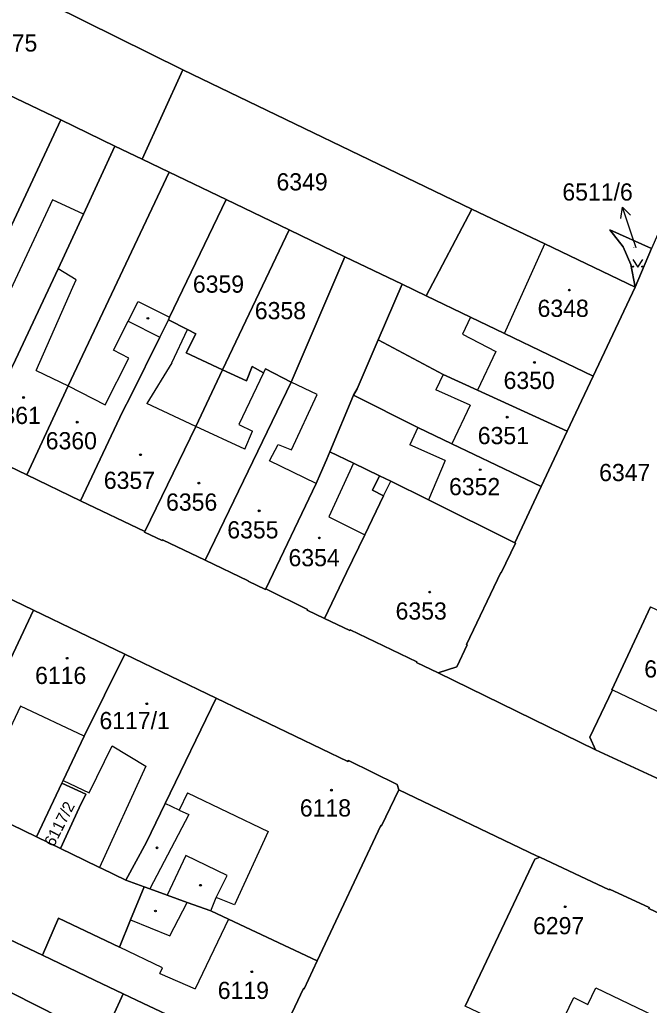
# Model space of a CAD drawing. Extents: x -596233 to -595156, y -1161235 to -1159375.
# Drawn here: x -595728.4 to -595666.2, y -1159831.1 to -1159733.8 of the extents above; entities that cross this region are included whole.
import ezdxf

# ---------------------------------------------------------------- set-up
doc = ezdxf.new("R2010")
doc.units = 0
for name, color, linetype in [('KN_CAR_KR', 7, 'Continuous'), ('KN_KULTURY', 7, 'Continuous'), ('KN_PARC_CIS_POM', 7, 'Continuous'), ('KN_PARC_CIS_POZ', 7, 'Continuous'), ('KN_PARC_CIS_STAV', 7, 'Continuous'), ('KN_PARC_PLOCHA', 7, 'Continuous'), ('PARC_C_SIPKA', 7, 'Continuous'), ('parcely_l', 7, 'Continuous')]:
    doc.layers.add(name, color=color, linetype=linetype)

msp = doc.modelspace()

# ---------------------------------------------------------------- linework, layer by layer
at = {"layer": 'KN_CAR_KR'}
for points in [[(-595725.15, -1159751.57), (-595730.74, -1159763.42)], [(-595722.11, -1159752.98), (-595725.15, -1159751.57)], [(-595680.5, -1159764.79), (-595676.51, -1159755.93)], [(-595722.82, -1159759.47), (-595724.61, -1159758.4)], [(-595723.14, -1159760.2), (-595722.82, -1159759.47)], [(-595726.77, -1159768.44), (-595723.14, -1159760.2)], [(-595717.67, -1159763.55), (-595716.7, -1159761.62)], [(-595716.7, -1159761.62), (-595713.6, -1159763.18)], [(-595719.13, -1159766.44), (-595717.67, -1159763.55)], [(-595717.67, -1159763.55), (-595714.56, -1159765.13)], [(-595683.86, -1159763.17), (-595684.65, -1159764.84)], [(-595713.35, -1159767.68), (-595711.82, -1159764.4)], [(-595684.65, -1159764.84), (-595681.35, -1159766.56)], [(-595717.6, -1159767.23), (-595719.13, -1159766.44)], [(-595681.35, -1159766.56), (-595683.17, -1159770.37)], [(-595719.96, -1159771.83), (-595717.6, -1159767.23)], [(-595726.77, -1159768.44), (-595723.61, -1159769.95)], [(-595713.35, -1159767.68), (-595715.83, -1159771.69)], [(-595704.31, -1159768.68), (-595706.76, -1159773.76)], [(-595686.55, -1159768.82), (-595687.29, -1159770.34)], [(-595723.61, -1159769.95), (-595719.96, -1159771.83)], [(-595699.02, -1159770.81), (-595701.58, -1159769.59)], [(-595683.88, -1159771.87), (-595687.29, -1159770.34)], [(-595701.55, -1159776.26), (-595699.02, -1159770.81)], [(-595711.01, -1159773.95), (-595715.83, -1159771.69)], [(-595683.88, -1159771.87), (-595685.69, -1159775.68)], [(-595706.16, -1159776.22), (-595711.01, -1159773.95)], [(-595706.76, -1159773.76), (-595705.39, -1159774.44)], [(-595689.05, -1159774.08), (-595689.86, -1159775.79)], [(-595706.16, -1159776.22), (-595705.39, -1159774.44)], [(-595703.7, -1159777.36), (-595702.86, -1159775.74)], [(-595702.86, -1159775.74), (-595701.55, -1159776.26)], [(-595686.37, -1159777.31), (-595689.86, -1159775.79)], [(-595699.1, -1159779.6), (-595703.7, -1159777.36)], [(-595695.43, -1159777.58), (-595697.86, -1159782.89)], [(-595686.37, -1159777.31), (-595687.99, -1159781.21)], [(-595692.44, -1159780.8), (-595691.74, -1159779.37)], [(-595697.86, -1159782.89), (-595694.29, -1159784.66)], [(-595669.83, -1159799.98), (-595661.27, -1159804.07)], [(-595728.31, -1159801.58), (-595733, -1159811.46)], [(-595722.03, -1159804.56), (-595728.31, -1159801.58)], [(-595721.53, -1159810.14), (-595719.27, -1159805.51)], [(-595719.27, -1159805.51), (-595715.93, -1159807.52)], [(-595715.93, -1159807.52), (-595720.53, -1159817.51)], [(-595724.1, -1159808.93), (-595721.53, -1159810.14)], [(-595711.82, -1159810.14), (-595712.64, -1159811.85)], [(-595711.82, -1159810.14), (-595703.86, -1159813.98)], [(-595712.64, -1159811.85), (-595714.02, -1159811.19)], [(-595711.69, -1159812.3), (-595715.55, -1159819.64)], [(-595712.64, -1159811.85), (-595711.69, -1159812.3)], [(-595703.86, -1159813.98), (-595707.16, -1159821.2)], [(-595711.98, -1159816.33), (-595713.82, -1159820.26)], [(-595707.9, -1159818.32), (-595711.98, -1159816.33)], [(-595709, -1159820.48), (-595707.9, -1159818.32)], [(-595713.55, -1159824.27), (-595711.85, -1159820.97)], [(-595709.52, -1159821.8), (-595709, -1159820.48)], [(-595707.16, -1159821.2), (-595709, -1159820.48)], [(-595717.44, -1159822.68), (-595713.55, -1159824.27)], [(-595707.78, -1159822.62), (-595711.07, -1159829.52)], [(-595714.29, -1159827.44), (-595718.55, -1159825.4)], [(-595714.54, -1159827.99), (-595714.29, -1159827.44)], [(-595714.54, -1159827.99), (-595711.07, -1159829.52)], [(-595672.26, -1159831.06), (-595671.47, -1159829.41)], [(-595671.47, -1159829.41), (-595663.37, -1159833.31)], [(-595675.99, -1159835.22), (-595673.66, -1159830.38)], [(-595673.66, -1159830.38), (-595672.26, -1159831.06)]]:
    msp.add_lwpolyline(points, dxfattribs=at)
at = {"layer": 'KN_KULTURY'}
msp.add_lwpolyline([(-595667.8318, -1159757.4716), (-595667.3318, -1159758.2216), (-595666.8318, -1159757.4716)], dxfattribs=at)
for centre, radius in [((-595667.782, -1159758.1714), 0.05), ((-595666.8826, -1159758.1714), 0.05), ((-595674.09, -1159760.49), 0.09), ((-595674.09, -1159760.49), 0.0398), ((-595715.73, -1159763.28), 0.09), ((-595715.73, -1159763.28), 0.0398), ((-595677.54, -1159767.63), 0.09), ((-595677.54, -1159767.63), 0.0398), ((-595728.01, -1159771.1), 0.09), ((-595728.01, -1159771.1), 0.0398), ((-595680.22, -1159773.05), 0.09), ((-595680.22, -1159773.05), 0.0398), ((-595722.71, -1159773.54), 0.09), ((-595722.71, -1159773.54), 0.0398), ((-595716.47, -1159776.75), 0.09), ((-595716.47, -1159776.75), 0.0398), ((-595682.89, -1159778.23), 0.09), ((-595682.89, -1159778.23), 0.0398), ((-595710.69, -1159779.55), 0.09), ((-595710.69, -1159779.55), 0.0398), ((-595704.74, -1159782.29), 0.09), ((-595704.74, -1159782.29), 0.0398), ((-595698.79, -1159784.97), 0.09), ((-595698.79, -1159784.97), 0.0398), ((-595687.89, -1159790.32), 0.09), ((-595687.89, -1159790.32), 0.0398), ((-595723.72, -1159796.86), 0.09), ((-595723.72, -1159796.86), 0.0398), ((-595715.85, -1159801.35), 0.09), ((-595715.85, -1159801.35), 0.0398), ((-595697.6, -1159809.89), 0.09), ((-595697.6, -1159809.89), 0.0398), ((-595714.83, -1159815.58), 0.09), ((-595714.83, -1159815.58), 0.0398), ((-595710.53, -1159819.28), 0.09), ((-595710.53, -1159819.28), 0.0398), ((-595714.99, -1159821.82), 0.09), ((-595714.99, -1159821.82), 0.0398), ((-595674.49, -1159821.4), 0.09), ((-595674.49, -1159821.4), 0.0398), ((-595705.47, -1159827.82), 0.09), ((-595705.47, -1159827.82), 0.0398)]:
    msp.add_circle(centre, radius, dxfattribs=at)
at = {"layer": 'KN_PARC_PLOCHA'}
for points in [[(-595617.99, -1159710.52), (-595593.56, -1159735.89), (-595594.35, -1159739.37), (-595610.29, -1159746.38), (-595623.67, -1159743.63), (-595626.99, -1159743.09), (-595650.34, -1159738.27), (-595651.63, -1159737.77), (-595658.95, -1159752.59), (-595663.84, -1159751.56), (-595665.97, -1159756.37), (-595670.08, -1159754.53), (-595668.77, -1159756.21), (-595668.02, -1159757.96), (-595667.59, -1159760.19), (-595676.51, -1159755.93), (-595683.73, -1159752.49), (-595712.27, -1159738.75), (-595725.27, -1159732.31)], [(-595666.06, -1159791.78), (-595669.89, -1159799.96), (-595669.83, -1159799.98), (-595672.05, -1159804.64), (-595671.49, -1159805.89), (-595687.04, -1159798.31), (-595685.2, -1159797.7), (-595684.19, -1159795.54), (-595684.25, -1159795.51), (-595680.87, -1159788.38), (-595680.81, -1159788.41), (-595679.41, -1159785.48), (-595679.49, -1159785.45), (-595676.86, -1159779.88), (-595674.3, -1159774.44), (-595671.74, -1159769.01), (-595667.59, -1159760.19), (-595665.97, -1159756.37)], [(-595733.06, -1159776.17), (-595727.69, -1159778.75), (-595722.38, -1159781.31), (-595716.04, -1159784.35), (-595716.06, -1159784.4), (-595714.31, -1159785.21), (-595714.29, -1159785.16), (-595710.08, -1159787.17), (-595705.82, -1159789.2), (-595705.84, -1159789.25), (-595704.11, -1159790.08), (-595704.08, -1159790.01), (-595699.95, -1159792.03), (-595699.98, -1159792.1), (-595698.27, -1159792.92), (-595695.78, -1159794.12), (-595695.75, -1159794.06), (-595689.16, -1159797.21), (-595689.19, -1159797.28), (-595687.04, -1159798.31), (-595671.49, -1159805.89), (-595659.94, -1159811.24)], [(-595659.26, -1159824.86), (-595666.25, -1159821.57), (-595666.21, -1159821.48), (-595670.11, -1159819.65), (-595670.15, -1159819.74), (-595677.02, -1159816.51), (-595677.33, -1159816.36), (-595690.93, -1159809.84), (-595691.1, -1159809.34), (-595695.92, -1159806.96), (-595695.97, -1159807.07), (-595708.98, -1159800.8), (-595718.02, -1159796.45), (-595727.03, -1159792.11), (-595736.82, -1159787.39)], [(-595703.77, -1159836.72), (-595700.36, -1159829.47), (-595700.28, -1159829.5), (-595699, -1159826.76), (-595692.72, -1159813.37), (-595692.64, -1159813.41), (-595690.93, -1159809.84), (-595677.33, -1159816.36), (-595677.02, -1159816.51), (-595677.49, -1159816.69), (-595684.38, -1159831.21)]]:
    msp.add_lwpolyline(points, dxfattribs=at)
for points in [[(-595725.27, -1159732.31), (-595712.27, -1159738.75), (-595716.3, -1159747.56), (-595719, -1159746.26), (-595724.35, -1159743.69), (-595729.5, -1159741.22), (-595735.02, -1159738.57), (-595741.87, -1159735.27), (-595744.59, -1159733.97), (-595745.22, -1159733.67), (-595743.4, -1159730.29), (-595740.81, -1159724.87)], [(-595683.73, -1159752.49), (-595688.24, -1159761.06), (-595690.61, -1159759.92), (-595696.26, -1159757.2), (-595701.77, -1159754.54), (-595708, -1159751.55), (-595713.63, -1159748.84), (-595716.3, -1159747.56), (-595712.27, -1159738.75)], [(-595724.35, -1159743.69), (-595731.99, -1159759.96), (-595735.56, -1159758.21), (-595735.41, -1159757.9), (-595737.13, -1159757.1), (-595735.98, -1159754.75), (-595729.5, -1159741.22)], [(-595719, -1159746.26), (-595722.11, -1159752.98), (-595724.61, -1159758.4), (-595728.81, -1159767.38), (-595733.06, -1159776.17), (-595738.42, -1159773.6), (-595733.62, -1159763.44), (-595731.99, -1159759.96), (-595724.35, -1159743.69)], [(-595716.3, -1159747.56), (-595713.63, -1159748.84), (-595723.61, -1159769.95), (-595727.69, -1159778.75), (-595733.06, -1159776.17), (-595728.81, -1159767.38), (-595724.61, -1159758.4), (-595722.11, -1159752.98), (-595719, -1159746.26)], [(-595708, -1159751.55), (-595713.6, -1159763.18), (-595713.71, -1159763.42), (-595714.56, -1159765.13), (-595717.42, -1159770.94), (-595718.25, -1159772.51), (-595722.38, -1159781.31), (-595727.69, -1159778.75), (-595723.61, -1159769.95), (-595713.63, -1159748.84)], [(-595701.77, -1159754.54), (-595708.35, -1159768.37), (-595711.94, -1159766.7), (-595711.01, -1159764.82), (-595711.82, -1159764.4), (-595713.71, -1159763.42), (-595713.6, -1159763.18), (-595708, -1159751.55)], [(-595667.59, -1159760.19), (-595671.74, -1159769.01), (-595680.5, -1159764.79), (-595683.86, -1159763.17), (-595688.24, -1159761.06), (-595683.73, -1159752.49), (-595676.51, -1159755.93)], [(-595696.26, -1159757.2), (-595701.58, -1159769.59), (-595704.11, -1159768.27), (-595704.31, -1159768.68), (-595705.43, -1159768.04), (-595705.98, -1159769.46), (-595708.35, -1159768.37), (-595701.77, -1159754.54)], [(-595665.97, -1159756.37), (-595667.59, -1159760.19), (-595668.02, -1159757.96), (-595668.77, -1159756.21), (-595670.08, -1159754.53)], [(-595690.61, -1159759.92), (-595692.98, -1159765.42), (-595695.07, -1159770.25), (-595695.41, -1159770.88), (-595697.74, -1159776.46), (-595698.09, -1159777.26), (-595698.67, -1159778.61), (-595699.1, -1159779.6), (-595704.08, -1159790.01), (-595704.11, -1159790.08), (-595705.84, -1159789.25), (-595705.82, -1159789.2), (-595710.08, -1159787.17), (-595701.58, -1159769.59), (-595696.26, -1159757.2)], [(-595688.24, -1159761.06), (-595683.86, -1159763.17), (-595680.5, -1159764.79), (-595671.74, -1159769.01), (-595674.3, -1159774.44), (-595683.17, -1159770.37), (-595686.55, -1159768.82), (-595692.98, -1159765.42), (-595690.61, -1159759.92)], [(-595708.35, -1159768.37), (-595711.01, -1159773.95), (-595716.04, -1159784.35), (-595722.38, -1159781.31), (-595718.25, -1159772.51), (-595717.42, -1159770.94), (-595714.56, -1159765.13), (-595713.71, -1159763.42), (-595711.82, -1159764.4), (-595711.01, -1159764.82), (-595711.94, -1159766.7)], [(-595674.3, -1159774.44), (-595676.86, -1159779.88), (-595685.69, -1159775.68), (-595689.05, -1159774.08), (-595695.41, -1159770.88), (-595695.07, -1159770.25), (-595692.98, -1159765.42), (-595686.55, -1159768.82), (-595683.17, -1159770.37)], [(-595701.58, -1159769.59), (-595710.08, -1159787.17), (-595714.29, -1159785.16), (-595714.31, -1159785.21), (-595716.06, -1159784.4), (-595716.04, -1159784.35), (-595711.01, -1159773.95), (-595708.35, -1159768.37), (-595705.98, -1159769.46), (-595705.43, -1159768.04), (-595704.31, -1159768.68), (-595704.11, -1159768.27)], [(-595676.86, -1159779.88), (-595679.49, -1159785.45), (-595687.99, -1159781.21), (-595691.74, -1159779.37), (-595692.85, -1159778.83), (-595695.43, -1159777.58), (-595697.74, -1159776.46), (-595695.41, -1159770.88), (-595689.05, -1159774.08), (-595685.69, -1159775.68)], [(-595692.85, -1159778.83), (-595693.55, -1159780.27), (-595692.44, -1159780.8), (-595694.29, -1159784.66), (-595696.11, -1159788.38), (-595698.27, -1159792.92), (-595699.98, -1159792.1), (-595699.95, -1159792.03), (-595704.08, -1159790.01), (-595699.1, -1159779.6), (-595698.67, -1159778.61), (-595698.09, -1159777.26), (-595697.74, -1159776.46), (-595695.43, -1159777.58)], [(-595679.49, -1159785.45), (-595679.41, -1159785.48), (-595680.81, -1159788.41), (-595680.87, -1159788.38), (-595684.25, -1159795.51), (-595684.19, -1159795.54), (-595685.2, -1159797.7), (-595687.04, -1159798.31), (-595689.19, -1159797.28), (-595689.16, -1159797.21), (-595695.75, -1159794.06), (-595695.78, -1159794.12), (-595698.27, -1159792.92), (-595696.11, -1159788.38), (-595694.29, -1159784.66), (-595692.44, -1159780.8), (-595693.55, -1159780.27), (-595692.85, -1159778.83), (-595691.74, -1159779.37), (-595687.99, -1159781.21)], [(-595727.03, -1159792.11), (-595733.33, -1159805.43), (-595735.65, -1159810.17), (-595738.87, -1159808.67), (-595742.1, -1159810.13), (-595746.8, -1159820.01), (-595749.06, -1159818.94), (-595751.58, -1159823.92), (-595752.92, -1159823.26), (-595753.77, -1159822.84), (-595752.05, -1159819.42), (-595751.33, -1159817.88), (-595746.67, -1159807.98), (-595742.46, -1159799.01), (-595741.42, -1159796.8), (-595741.15, -1159796.24), (-595736.82, -1159787.39)], [(-595653.5, -1159797.71), (-595655.17, -1159801.15), (-595656.05, -1159803.01), (-595658.02, -1159807.17), (-595659.94, -1159811.24), (-595671.49, -1159805.89), (-595672.05, -1159804.64), (-595669.83, -1159799.98), (-595669.89, -1159799.96), (-595666.06, -1159791.78), (-595657.34, -1159795.86), (-595657.18, -1159795.94), (-595653.89, -1159797.53)], [(-595718.02, -1159796.45), (-595722.03, -1159804.56), (-595724.1, -1159808.93), (-595724.22, -1159809.18), (-595726.74, -1159814.51), (-595733, -1159811.46), (-595735.65, -1159810.17), (-595733.33, -1159805.43), (-595727.03, -1159792.11)], [(-595708.98, -1159800.8), (-595714.02, -1159811.19), (-595715.87, -1159815.02), (-595717.91, -1159818.79), (-595720.29, -1159817.63), (-595720.53, -1159817.51), (-595722.06, -1159816.78), (-595724.38, -1159815.65), (-595722.52, -1159811.64), (-595721.86, -1159810.28), (-595724.22, -1159809.18), (-595724.1, -1159808.93), (-595722.03, -1159804.56), (-595718.02, -1159796.45)], [(-595690.93, -1159809.84), (-595692.64, -1159813.41), (-595692.72, -1159813.37), (-595699, -1159826.76), (-595707.78, -1159822.62), (-595709.52, -1159821.8), (-595711.85, -1159820.97), (-595713.82, -1159820.26), (-595715.55, -1159819.64), (-595716.11, -1159819.44), (-595717.91, -1159818.79), (-595715.87, -1159815.02), (-595714.02, -1159811.19), (-595708.98, -1159800.8), (-595695.97, -1159807.07), (-595695.92, -1159806.96), (-595691.1, -1159809.34)], [(-595724.38, -1159815.65), (-595726.74, -1159814.51), (-595724.22, -1159809.18), (-595721.86, -1159810.28), (-595722.52, -1159811.64)], [(-595726.74, -1159814.51), (-595724.38, -1159815.65), (-595722.06, -1159816.78), (-595720.53, -1159817.51), (-595720.29, -1159817.63), (-595717.91, -1159818.79), (-595716.11, -1159819.44), (-595717.44, -1159822.68), (-595718.55, -1159825.4), (-595724.58, -1159822.52), (-595726.15, -1159826.2), (-595730.75, -1159824.01), (-595734.91, -1159822.25), (-595740.07, -1159819.75), (-595735.65, -1159810.17), (-595733, -1159811.46)], [(-595659.26, -1159824.86), (-595663.37, -1159833.31), (-595666.54, -1159840.09), (-595667.71, -1159839.44), (-595671.16, -1159837.53), (-595674.25, -1159836.05), (-595675.99, -1159835.22), (-595684.38, -1159831.21), (-595677.49, -1159816.69), (-595677.02, -1159816.51), (-595670.15, -1159819.74), (-595670.11, -1159819.65), (-595666.21, -1159821.48), (-595666.25, -1159821.57)], [(-595726.15, -1159826.2), (-595721.01, -1159828.65), (-595718.17, -1159830.01), (-595719.21, -1159832.23), (-595718.4, -1159832.61), (-595719.46, -1159834.85), (-595734.05, -1159827.47), (-595734.83, -1159829.13), (-595736.46, -1159832.6), (-595744.28, -1159828.86), (-595740.07, -1159819.75), (-595734.91, -1159822.25), (-595730.75, -1159824.01)], [(-595699, -1159826.76), (-595700.28, -1159829.5), (-595700.36, -1159829.47), (-595703.77, -1159836.72), (-595712.73, -1159832.56), (-595716.24, -1159830.93), (-595718.17, -1159830.01), (-595721.01, -1159828.65), (-595726.15, -1159826.2), (-595724.58, -1159822.52), (-595718.55, -1159825.4), (-595717.44, -1159822.68), (-595716.11, -1159819.44), (-595715.55, -1159819.64), (-595713.82, -1159820.26), (-595711.85, -1159820.97), (-595709.52, -1159821.8), (-595707.78, -1159822.62)], [(-595718.17, -1159830.01), (-595716.24, -1159830.93), (-595712.73, -1159832.56), (-595703.77, -1159836.72), (-595708.01, -1159845.71), (-595723.28, -1159838.77), (-595727.38, -1159836.9), (-595731.17, -1159835.14), (-595733.57, -1159834.04), (-595736.46, -1159832.6), (-595734.83, -1159829.13), (-595734.05, -1159827.47), (-595719.46, -1159834.85), (-595718.4, -1159832.61), (-595719.21, -1159832.23)]]:
    msp.add_lwpolyline(points, close=True, dxfattribs=at)
at = {"layer": 'PARC_C_SIPKA'}
for points in [[(-595668.9855, -1159753.4099), (-595668.8266, -1159752.3032), (-595668.0366, -1159753.0944)], [(-595667.49, -1159756.33), (-595667.88, -1159755.15), (-595668.8266, -1159752.3032)]]:
    msp.add_lwpolyline(points, dxfattribs=at)
at = {"layer": 'parcely_l'}
for points in [[(-595725.27, -1159732.31), (-595712.27, -1159738.75)], [(-595716.3, -1159747.56), (-595712.27, -1159738.75)], [(-595712.27, -1159738.75), (-595683.73, -1159752.49)], [(-595729.5, -1159741.22), (-595724.35, -1159743.69)], [(-595724.35, -1159743.69), (-595731.99, -1159759.96)], [(-595719, -1159746.26), (-595724.35, -1159743.69)], [(-595733.06, -1159776.17), (-595728.81, -1159767.38), (-595724.61, -1159758.4), (-595722.11, -1159752.98), (-595719, -1159746.26)], [(-595719, -1159746.26), (-595716.3, -1159747.56)], [(-595713.63, -1159748.84), (-595716.3, -1159747.56)], [(-595713.63, -1159748.84), (-595723.61, -1159769.95), (-595727.69, -1159778.75)], [(-595708, -1159751.55), (-595713.63, -1159748.84)], [(-595708, -1159751.55), (-595713.6, -1159763.18), (-595713.71, -1159763.42)], [(-595701.77, -1159754.54), (-595708, -1159751.55)], [(-595683.73, -1159752.49), (-595688.24, -1159761.06)], [(-595683.73, -1159752.49), (-595676.51, -1159755.93), (-595667.59, -1159760.19)], [(-595701.77, -1159754.54), (-595708.35, -1159768.37)], [(-595696.26, -1159757.2), (-595701.77, -1159754.54)], [(-595667.59, -1159760.19), (-595668.02, -1159757.96), (-595668.77, -1159756.21), (-595670.08, -1159754.53), (-595665.97, -1159756.37)], [(-595665.97, -1159756.37), (-595667.59, -1159760.19)], [(-595701.58, -1159769.59), (-595696.26, -1159757.2)], [(-595690.61, -1159759.92), (-595696.26, -1159757.2)], [(-595692.98, -1159765.42), (-595690.61, -1159759.92)], [(-595688.24, -1159761.06), (-595690.61, -1159759.92)], [(-595671.74, -1159769.01), (-595667.59, -1159760.19)], [(-595671.74, -1159769.01), (-595680.5, -1159764.79), (-595683.86, -1159763.17), (-595688.24, -1159761.06)], [(-595722.38, -1159781.31), (-595718.25, -1159772.51), (-595717.42, -1159770.94), (-595714.56, -1159765.13), (-595713.71, -1159763.42)], [(-595713.71, -1159763.42), (-595711.82, -1159764.4), (-595711.01, -1159764.82), (-595711.94, -1159766.7), (-595708.35, -1159768.37)], [(-595695.41, -1159770.88), (-595695.07, -1159770.25), (-595692.98, -1159765.42)], [(-595692.98, -1159765.42), (-595686.55, -1159768.82), (-595683.17, -1159770.37), (-595674.3, -1159774.44)], [(-595708.35, -1159768.37), (-595711.01, -1159773.95), (-595716.04, -1159784.35)], [(-595708.35, -1159768.37), (-595705.98, -1159769.46), (-595705.43, -1159768.04), (-595704.31, -1159768.68), (-595704.11, -1159768.27), (-595701.58, -1159769.59)], [(-595674.3, -1159774.44), (-595671.74, -1159769.01)], [(-595701.58, -1159769.59), (-595710.08, -1159787.17)], [(-595697.74, -1159776.46), (-595695.41, -1159770.88)], [(-595695.41, -1159770.88), (-595689.05, -1159774.08), (-595685.69, -1159775.68), (-595676.86, -1159779.88)], [(-595676.86, -1159779.88), (-595674.3, -1159774.44)], [(-595733.06, -1159776.17), (-595727.69, -1159778.75)], [(-595704.08, -1159790.01), (-595699.1, -1159779.6), (-595698.67, -1159778.61), (-595698.09, -1159777.26), (-595697.74, -1159776.46)], [(-595692.85, -1159778.83), (-595695.43, -1159777.58), (-595697.74, -1159776.46)], [(-595727.69, -1159778.75), (-595722.38, -1159781.31)], [(-595698.27, -1159792.92), (-595696.11, -1159788.38), (-595694.29, -1159784.66), (-595692.44, -1159780.8), (-595693.55, -1159780.27), (-595692.85, -1159778.83)], [(-595679.49, -1159785.45), (-595687.99, -1159781.21), (-595691.74, -1159779.37), (-595692.85, -1159778.83)], [(-595676.86, -1159779.88), (-595679.49, -1159785.45)], [(-595722.38, -1159781.31), (-595716.04, -1159784.35)], [(-595716.04, -1159784.35), (-595716.06, -1159784.4), (-595714.31, -1159785.21), (-595714.29, -1159785.16), (-595710.08, -1159787.17)], [(-595687.04, -1159798.31), (-595685.2, -1159797.7), (-595684.19, -1159795.54), (-595684.25, -1159795.51), (-595680.87, -1159788.38), (-595680.81, -1159788.41), (-595679.41, -1159785.48), (-595679.49, -1159785.45)], [(-595727.03, -1159792.11), (-595736.82, -1159787.39)], [(-595710.08, -1159787.17), (-595705.82, -1159789.2), (-595705.84, -1159789.25), (-595704.11, -1159790.08), (-595704.08, -1159790.01)], [(-595704.08, -1159790.01), (-595699.95, -1159792.03), (-595699.98, -1159792.1), (-595698.27, -1159792.92)], [(-595666.06, -1159791.78), (-595669.89, -1159799.96), (-595669.83, -1159799.98), (-595672.05, -1159804.64), (-595671.49, -1159805.89)], [(-595735.65, -1159810.17), (-595733.33, -1159805.43), (-595727.03, -1159792.11)], [(-595718.02, -1159796.45), (-595727.03, -1159792.11)], [(-595698.27, -1159792.92), (-595695.78, -1159794.12), (-595695.75, -1159794.06), (-595689.16, -1159797.21), (-595689.19, -1159797.28), (-595687.04, -1159798.31)], [(-595724.22, -1159809.18), (-595724.1, -1159808.93), (-595722.03, -1159804.56), (-595718.02, -1159796.45)], [(-595708.98, -1159800.8), (-595718.02, -1159796.45)], [(-595687.04, -1159798.31), (-595671.49, -1159805.89)], [(-595717.91, -1159818.79), (-595715.87, -1159815.02), (-595714.02, -1159811.19), (-595708.98, -1159800.8)], [(-595690.93, -1159809.84), (-595691.1, -1159809.34), (-595695.92, -1159806.96), (-595695.97, -1159807.07), (-595708.98, -1159800.8)], [(-595671.49, -1159805.89), (-595659.94, -1159811.24)], [(-595724.22, -1159809.18), (-595726.74, -1159814.51)], [(-595724.38, -1159815.65), (-595722.52, -1159811.64), (-595721.86, -1159810.28), (-595724.22, -1159809.18)], [(-595726.74, -1159814.51), (-595733, -1159811.46), (-595735.65, -1159810.17)], [(-595690.93, -1159809.84), (-595692.64, -1159813.41), (-595692.72, -1159813.37), (-595699, -1159826.76)], [(-595677.02, -1159816.51), (-595677.33, -1159816.36), (-595690.93, -1159809.84)], [(-595724.38, -1159815.65), (-595726.74, -1159814.51)], [(-595717.91, -1159818.79), (-595720.29, -1159817.63), (-595720.53, -1159817.51), (-595722.06, -1159816.78), (-595724.38, -1159815.65)], [(-595677.02, -1159816.51), (-595677.49, -1159816.69), (-595684.38, -1159831.21)], [(-595659.26, -1159824.86), (-595666.25, -1159821.57), (-595666.21, -1159821.48), (-595670.11, -1159819.65), (-595670.15, -1159819.74), (-595677.02, -1159816.51)], [(-595716.11, -1159819.44), (-595717.91, -1159818.79)], [(-595740.07, -1159819.75), (-595734.91, -1159822.25), (-595730.75, -1159824.01), (-595726.15, -1159826.2)], [(-595726.15, -1159826.2), (-595724.58, -1159822.52), (-595718.55, -1159825.4), (-595717.44, -1159822.68), (-595716.11, -1159819.44)], [(-595699, -1159826.76), (-595707.78, -1159822.62), (-595709.52, -1159821.8), (-595711.85, -1159820.97), (-595713.82, -1159820.26), (-595715.55, -1159819.64), (-595716.11, -1159819.44)], [(-595726.15, -1159826.2), (-595721.01, -1159828.65), (-595718.17, -1159830.01)], [(-595699, -1159826.76), (-595700.28, -1159829.5), (-595700.36, -1159829.47), (-595703.77, -1159836.72)], [(-595718.17, -1159830.01), (-595719.21, -1159832.23), (-595718.4, -1159832.61), (-595719.46, -1159834.85), (-595734.05, -1159827.47), (-595734.83, -1159829.13), (-595736.46, -1159832.6)], [(-595703.77, -1159836.72), (-595712.73, -1159832.56), (-595716.24, -1159830.93), (-595718.17, -1159830.01)]]:
    msp.add_lwpolyline(points, dxfattribs=at)

# ---------------------------------------------------------------- texts
at = {"layer": 'KN_PARC_CIS_POM'}
msp.add_text('6511/6', height=0.1, dxfattribs=at).set_placement((-595667.7733, -1159756.33))
at = {"layer": 'KN_PARC_CIS_POZ'}
for s, p in [('6375', (-595731.7166, -1159736.93)), ('6349', (-595703.0266, -1159750.65)), ('6511/6', (-595674.7766, -1159751.65)), ('6359', (-595711.2866, -1159760.75)), ('6358', (-595705.1666, -1159763.37)), ('6347', (-595671.1466, -1159779.36))]:
    msp.add_text(s, height=1.7, dxfattribs=at).set_placement(p)
msp.add_text('6117/2', height=1.14, rotation=63.124767, dxfattribs=at).set_placement((-595725.0201, -1159815.5511))
at = {"layer": 'KN_PARC_CIS_STAV'}
for s, p in [('6348', (-595677.2266, -1159763.14)), ('6350', (-595680.5866, -1159770.26)), ('6361', (-595731.3666, -1159773.72)), ('6351', (-595683.1366, -1159775.71)), ('6360', (-595725.8266, -1159776.22)), ('6357', (-595720.0866, -1159780.13)), ('6352', (-595685.9766, -1159780.75)), ('6356', (-595713.9366, -1159782.28)), ('6355', (-595707.8866, -1159785.02)), ('6354', (-595701.8366, -1159787.77)), ('6353', (-595691.2566, -1159793.04)), ('6116', (-595726.8766, -1159799.4)), ('6341', (-595666.6866, -1159798.76)), ('6117/1', (-595720.5166, -1159803.86)), ('6118', (-595700.7166, -1159812.49)), ('6297', (-595677.6766, -1159824.12)), ('6119', (-595708.8266, -1159830.51))]:
    msp.add_text(s, height=1.7, dxfattribs=at).set_placement(p)

doc.saveas('drawing.dxf')
